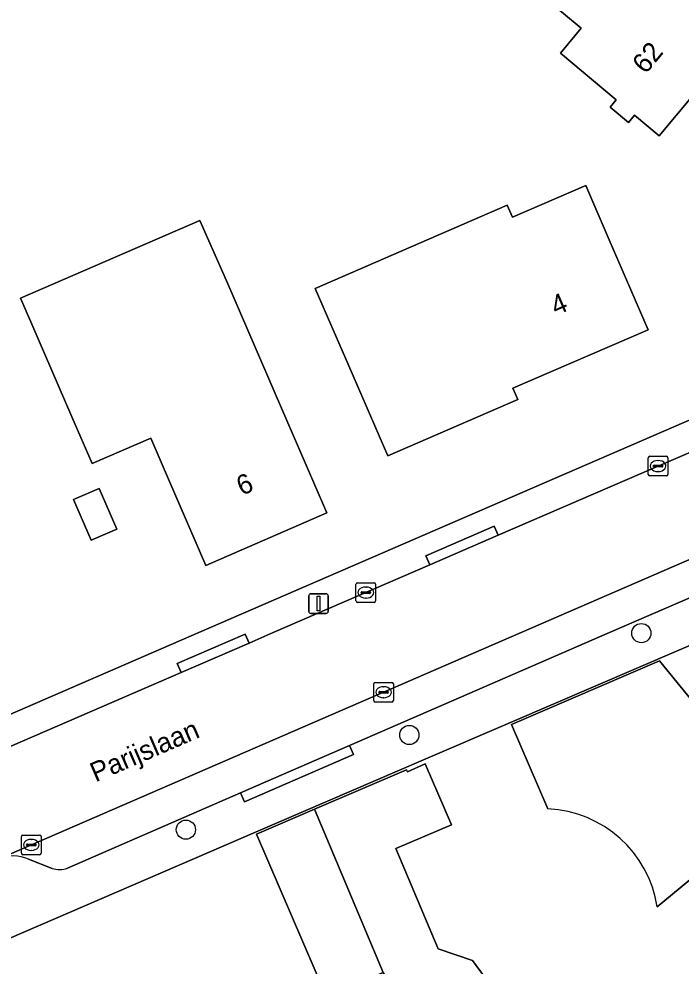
# Model space of a CAD drawing. Extents: x 157767 to 159172, y 387839 to 389425.
# Drawn here: x 158375.99 to 158409.75, y 388733 to 388781.29 of the extents above; entities that cross this region are included whole.
import ezdxf

# ---------------------------------------------------------------- set-up
doc = ezdxf.new("R2010")
doc.units = 0
for name, color, linetype in [('IMGEO_Boom', 7, 'Continuous'), ('IMGEO_Erf', 7, 'Continuous'), ('IMGEO_Kolk', 7, 'Continuous'), ('IMGEO_Lichtmast', 7, 'Continuous'), ('IMGEO_Muur', 7, 'Continuous'), ('IMGEO_Openbare_ruimte_label', 7, 'Continuous'), ('IMGEO_Pand', 7, 'Continuous'), ('IMGEO_Pand_nummerreeks', 7, 'Continuous'), ('IMGEO_Parkeervlak_open', 7, 'Continuous'), ('IMGEO_Rijbaan_lokaal_open', 7, 'Continuous'), ('IMGEO_Voetpad_open', 7, 'Continuous')]:
    doc.layers.add(name, color=color, linetype=linetype)

msp = doc.modelspace()

# ---------------------------------------------------------------- linework, layer by layer
at = {"layer": 'IMGEO_Boom'}
for centre in [(158407.729, 388749.975), (158395.897, 388744.782), (158384.502, 388739.956)]:
    msp.add_circle(centre, 0.489, dxfattribs=at)
at = {"layer": 'IMGEO_Erf'}
for points in [[(158406.212, 388793.608), (158408.408, 388791.777), (158412.249, 388788.576), (158409.986, 388785.861), (158413.115, 388783.253), (158410.928, 388780.63), (158412.184, 388779.583), (158408.642, 388775.335), (158407.385, 388776.383), (158407.074, 388776.01), (158406.136, 388776.792), (158406.449, 388777.166), (158403.603, 388779.538), (158404.665, 388780.811), (158401.06, 388783.816), (158403.319, 388786.526), (158401.544, 388788.006)], [(158404.893, 388772.796), (158406.091, 388770.029), (158408.077, 388765.44), (158401.182, 388762.456), (158401.429, 388761.886), (158394.796, 388759.015), (158392.81, 388763.604), (158391.102, 388767.551), (158400.893, 388771.789), (158401.157, 388771.179)], [(158385.209, 388771.002), (158386.632, 388767.786), (158389.704, 388760.69), (158391.69, 388756.101), (158385.518, 388753.429), (158383.665, 388757.711), (158382.71, 388759.918), (158379.721, 388758.624), (158378.69, 388761.006), (158376.646, 388765.728), (158376.074, 388767.049)], [(158380.072, 388757.35), (158380.972, 388755.27), (158379.667, 388754.705), (158378.767, 388756.785)], [(158391.666, 388731.431), (158388.101, 388739.717), (158391.066, 388740.993), (158395.753, 388743.01), (158395.797, 388742.909), (158396.705, 388743.304), (158398.055, 388740.201), (158395.204, 388738.999), (158397.361, 388733.881), (158399.114, 388733.289), (158401.566, 388729.948), (158398.023, 388727.011), (158394.569, 388732.68)]]:
    msp.add_lwpolyline(points, close=True, dxfattribs=at)
for points in [[(158374.478, 388745.378), (158385.155, 388750), (158412.685, 388761.917)], [(158413.985, 388750.982), (158401.063, 388745.421), (158396.616, 388743.508), (158388.055, 388739.824), (158373.111, 388733.393), (158366.03, 388730.346), (158364.388, 388729.639), (158363.134, 388726.354), (158393.066, 388663.816)], [(158402.961, 388741.013), (158401.109, 388745.315), (158408.65, 388748.56), (158411.142, 388745.521)], [(158411.657, 388738.6), (158408.539, 388736.014)]]:
    msp.add_lwpolyline(points, dxfattribs=at)
msp.add_arc((158402.692, 388735.102), 5.918, 8.8697, 87.3969, dxfattribs=at)
at = {"layer": 'IMGEO_Kolk'}
for p, q in [((158408.08, 388758.065), (158408.08, 388758.917)), ((158408.155, 388758.991), (158409.007, 388758.991)), ((158409.081, 388758.917), (158409.081, 388758.065)), ((158408.339, 388758.485), (158408.339, 388758.497)), ((158408.777, 388758.448), (158408.379, 388758.448)), ((158408.382, 388758.534), (158408.78, 388758.534)), ((158408.568, 388758.771), (158408.593, 388758.771)), ((158408.823, 388758.497), (158408.823, 388758.485)), ((158409.007, 388757.991), (158408.155, 388757.991)), ((158408.591, 388758.211), (158408.566, 388758.211)), ((158393.251, 388752.541), (158394.103, 388752.541)), ((158393.176, 388751.615), (158393.176, 388752.467)), ((158393.435, 388752.035), (158393.435, 388752.047)), ((158393.478, 388752.084), (158393.876, 388752.084)), ((158393.664, 388752.321), (158393.689, 388752.321)), ((158393.919, 388752.047), (158393.919, 388752.035)), ((158394.177, 388752.467), (158394.177, 388751.615)), ((158393.873, 388751.998), (158393.475, 388751.998)), ((158393.687, 388751.761), (158393.662, 388751.761)), ((158394.103, 388751.541), (158393.251, 388751.541)), ((158394.084, 388746.536), (158394.084, 388747.388)), ((158394.159, 388747.462), (158395.011, 388747.462)), ((158394.572, 388747.242), (158394.597, 388747.242)), ((158395.085, 388747.388), (158395.085, 388746.536)), ((158394.343, 388746.956), (158394.343, 388746.968)), ((158394.781, 388746.919), (158394.383, 388746.919)), ((158394.386, 388747.005), (158394.784, 388747.005)), ((158394.827, 388746.968), (158394.827, 388746.956)), ((158395.011, 388746.462), (158394.159, 388746.462)), ((158394.595, 388746.682), (158394.57, 388746.682)), ((158376.116, 388738.752), (158376.116, 388739.604)), ((158376.191, 388739.678), (158377.043, 388739.678)), ((158377.117, 388739.604), (158377.117, 388738.752)), ((158376.375, 388739.172), (158376.375, 388739.184)), ((158376.813, 388739.135), (158376.415, 388739.135)), ((158376.418, 388739.221), (158376.816, 388739.221)), ((158376.604, 388739.458), (158376.629, 388739.458)), ((158376.859, 388739.184), (158376.859, 388739.172)), ((158377.043, 388738.678), (158376.191, 388738.678)), ((158376.627, 388738.898), (158376.602, 388738.898))]:
    msp.add_line(p, q, dxfattribs=at)
for points in [[(158408.08, 388758.065), (158408.08, 388758.917)], [(158408.155, 388758.991), (158409.007, 388758.991)], [(158409.081, 388758.917), (158409.081, 388758.065)], [(158409.007, 388757.991), (158408.155, 388757.991)], [(158393.251, 388752.541), (158394.103, 388752.541)], [(158393.176, 388751.615), (158393.176, 388752.467)], [(158394.177, 388752.467), (158394.177, 388751.615)], [(158394.103, 388751.541), (158393.251, 388751.541)], [(158394.084, 388746.536), (158394.084, 388747.388)], [(158394.159, 388747.462), (158395.011, 388747.462)], [(158395.085, 388747.388), (158395.085, 388746.536)], [(158395.011, 388746.462), (158394.159, 388746.462)], [(158376.116, 388738.752), (158376.116, 388739.604)], [(158376.191, 388739.678), (158377.043, 388739.678)], [(158377.117, 388739.604), (158377.117, 388738.752)], [(158377.043, 388738.678), (158376.191, 388738.678)]]:
    msp.add_lwpolyline(points, dxfattribs=at)
for centre, radius, start, end in [((158408.157, 388758.915), 0.0765, 91.552, 178.448), ((158408.157, 388758.915), 0.0765, 91.552, 178.448), ((158409.005, 388758.915), 0.0765, 1.552, 88.448), ((158409.005, 388758.915), 0.0765, 1.552, 88.448), ((158408.379, 388758.494), 0.0403, 85.8775, 175.7526), ((158408.376, 388758.484), 0.0366, 178.938, 274.7102), ((158408.78, 388758.491), 0.043, 264.8664, 352.4533), ((158408.784, 388758.496), 0.0386, 1.7309, 96.639), ((158408.157, 388758.067), 0.0765, 181.552, 268.448), ((158408.157, 388758.067), 0.0765, 181.552, 268.448), ((158409.005, 388758.067), 0.0765, 271.552, 358.448), ((158409.005, 388758.067), 0.0765, 271.552, 358.448), ((158393.253, 388752.465), 0.0765, 91.552, 178.448), ((158393.253, 388752.465), 0.0765, 91.552, 178.448), ((158394.101, 388752.465), 0.0765, 1.552, 88.448), ((158394.101, 388752.465), 0.0765, 1.552, 88.448), ((158393.475, 388752.044), 0.0403, 85.8775, 175.7526), ((158393.472, 388752.034), 0.0366, 178.938, 274.7102), ((158393.876, 388752.041), 0.043, 264.8664, 352.4533), ((158393.88, 388752.046), 0.0386, 1.7309, 96.639), ((158393.253, 388751.617), 0.0765, 181.552, 268.448), ((158393.253, 388751.617), 0.0765, 181.552, 268.448), ((158394.101, 388751.617), 0.0765, 271.552, 358.448), ((158394.101, 388751.617), 0.0765, 271.552, 358.448), ((158394.161, 388747.386), 0.0765, 91.552, 178.448), ((158394.161, 388747.386), 0.0765, 91.552, 178.448), ((158395.009, 388747.386), 0.0765, 1.552, 88.448), ((158395.009, 388747.386), 0.0765, 1.552, 88.448), ((158394.383, 388746.965), 0.0403, 85.8775, 175.7526), ((158394.38, 388746.955), 0.0366, 178.938, 274.7102), ((158394.784, 388746.962), 0.043, 264.8664, 352.4533), ((158394.788, 388746.967), 0.0386, 1.7309, 96.639), ((158394.161, 388746.538), 0.0765, 181.552, 268.448), ((158394.161, 388746.538), 0.0765, 181.552, 268.448), ((158395.009, 388746.538), 0.0765, 271.552, 358.448), ((158395.009, 388746.538), 0.0765, 271.552, 358.448), ((158376.193, 388739.602), 0.0765, 91.552, 178.448), ((158376.193, 388739.602), 0.0765, 91.552, 178.448), ((158377.041, 388739.602), 0.0765, 1.552, 88.448), ((158377.041, 388739.602), 0.0765, 1.552, 88.448), ((158376.415, 388739.181), 0.0403, 85.8775, 175.7526), ((158376.412, 388739.171), 0.0366, 178.938, 274.7102), ((158376.816, 388739.178), 0.043, 264.8664, 352.4533), ((158376.82, 388739.183), 0.0386, 1.7309, 96.639), ((158376.193, 388738.754), 0.0765, 181.552, 268.448), ((158376.193, 388738.754), 0.0765, 181.552, 268.448), ((158377.041, 388738.754), 0.0765, 271.552, 358.448), ((158377.041, 388738.754), 0.0765, 271.552, 358.448)]:
    msp.add_arc(centre, radius, start, end, dxfattribs=at)
for centre, major_axis, ratio, start_param, end_param in [((158408.567, 388758.491), (-0.387, 0.002), 0.722429, 4.712389, 7.853982), ((158408.592, 388758.491), (-0.39, 0.002), 0.717154, 1.570796, 4.712389), ((158393.663, 388752.041), (-0.387, 0.002), 0.722429, 4.712389, 7.853982), ((158393.688, 388752.041), (-0.39, 0.002), 0.717154, 1.570796, 4.712389), ((158394.571, 388746.962), (-0.387, 0.002), 0.722429, 4.712389, 7.853982), ((158394.596, 388746.962), (-0.39, 0.002), 0.717154, 1.570796, 4.712389), ((158376.603, 388739.178), (-0.387, 0.002), 0.722429, 4.712389, 7.853982), ((158376.628, 388739.178), (-0.39, 0.002), 0.717154, 1.570796, 4.712389)]:
    msp.add_ellipse(centre, major_axis=major_axis, ratio=ratio, start_param=start_param, end_param=end_param, dxfattribs=at)
at = {"layer": 'IMGEO_Lichtmast'}
for p, q in [((158390.768, 388751.078), (158390.768, 388751.878)), ((158390.768, 388751.878), (158390.768, 388751.078)), ((158390.868, 388751.978), (158391.658, 388751.978)), ((158391.658, 388751.978), (158390.868, 388751.978)), ((158391.758, 388751.878), (158391.758, 388751.078)), ((158391.758, 388751.078), (158391.758, 388751.878)), ((158391.658, 388750.978), (158390.868, 388750.978)), ((158390.868, 388750.978), (158391.658, 388750.978))]:
    msp.add_line(p, q, dxfattribs=at)
msp.add_lwpolyline([(158391.188, 388751.853), (158391.338, 388751.853), (158391.338, 388751.103), (158391.188, 388751.103), (158391.188, 388751.853)], dxfattribs=at)
for centre, start, end in [((158390.868, 388751.878), 90, 180), ((158390.868, 388751.878), 90, 180), ((158391.658, 388751.878), 0, 90), ((158391.658, 388751.878), 360, 90), ((158390.868, 388751.078), 180, 270), ((158390.868, 388751.078), 180, 270), ((158391.658, 388751.078), 270, 0), ((158391.658, 388751.078), 270, 0)]:
    msp.add_arc(centre, 0.1, start, end, dxfattribs=at)
at = {"layer": 'IMGEO_Muur'}
for points in [[(158396.616, 388743.508), (158401.063, 388745.421)], [(158373.111, 388733.393), (158388.055, 388739.824)]]:
    msp.add_lwpolyline(points, dxfattribs=at)
at = {"layer": 'IMGEO_Pand'}
for points in [[(158408.408, 388791.777), (158406.212, 388793.608), (158401.544, 388788.006), (158403.319, 388786.526), (158401.06, 388783.816), (158404.665, 388780.811), (158403.603, 388779.538), (158406.449, 388777.166), (158406.136, 388776.792), (158407.074, 388776.01), (158407.385, 388776.383), (158408.642, 388775.335), (158412.184, 388779.583), (158410.928, 388780.63), (158413.115, 388783.253), (158409.986, 388785.861), (158412.249, 388788.576)], [(158406.091, 388770.029), (158404.893, 388772.796), (158401.157, 388771.179), (158400.893, 388771.789), (158391.102, 388767.551), (158392.81, 388763.604), (158394.796, 388759.015), (158401.429, 388761.886), (158401.182, 388762.456), (158408.077, 388765.44)], [(158386.632, 388767.786), (158385.209, 388771.002), (158376.074, 388767.049), (158376.646, 388765.728), (158378.69, 388761.006), (158379.721, 388758.624), (158382.71, 388759.918), (158383.665, 388757.711), (158385.518, 388753.429), (158391.69, 388756.101), (158389.704, 388760.69)], [(158378.767, 388756.785), (158379.667, 388754.705), (158380.972, 388755.27), (158380.072, 388757.35)], [(158396.705, 388743.304), (158395.797, 388742.909), (158395.753, 388743.01), (158391.066, 388740.993), (158394.569, 388732.68), (158398.023, 388727.011), (158401.566, 388729.948), (158399.114, 388733.289), (158397.361, 388733.881), (158395.204, 388738.999), (158398.055, 388740.201)], [(158391.066, 388740.993), (158388.101, 388739.717), (158391.666, 388731.431), (158394.569, 388732.68)]]:
    msp.add_lwpolyline(points, close=True, dxfattribs=at)
msp.add_lwpolyline([(158408.539, 388736.014), (158411.657, 388738.6), (158418.636, 388744.333), (158415.038, 388748.718), (158411.142, 388745.521), (158408.65, 388748.56), (158401.109, 388745.315), (158402.961, 388741.013)], dxfattribs=at)
msp.add_arc((158402.692, 388735.102), 5.918, 8.8697, 87.3969, dxfattribs=at)
at = {"layer": 'IMGEO_Parkeervlak_open'}
for points in [[(158412.348, 388754.656), (158401.598, 388750), (158374.962, 388738.463)], [(158378.463, 388737.99), (158387.29, 388741.825), (158392.843, 388744.237), (158406.107, 388750), (158410.361, 388751.848)], [(158376.479, 388738.454), (158377.682, 388737.977)]]:
    msp.add_lwpolyline(points, dxfattribs=at)
for centre, radius, start, end in [((158375.71, 388736.699), 1.916, 66.3442, 112.976), ((158378.051, 388739.258), 1.333, 253.9159, 287.9914)]:
    msp.add_arc(centre, radius, start, end, dxfattribs=at)
at = {"layer": 'IMGEO_Rijbaan_lokaal_open'}
for points in [[(158413.307, 388760.529), (158408.621, 388758.511), (158400.423, 388754.963), (158396.938, 388753.454), (158388.957, 388750), (158387.724, 388749.466), (158384.255, 388747.965), (158375.026, 388743.97)], [(158374.322, 388738.192), (158374.962, 388738.463), (158401.598, 388750), (158412.348, 388754.656)]]:
    msp.add_lwpolyline(points, dxfattribs=at)
at = {"layer": 'IMGEO_Voetpad_open'}
for points in [[(158408.621, 388758.511), (158413.307, 388760.529), (158412.685, 388761.917), (158385.155, 388750), (158374.478, 388745.378)], [(158352.834, 388760.853), (158357.51, 388750), (158363.182, 388736.836), (158366.03, 388730.346), (158373.111, 388733.393), (158388.055, 388739.824), (158396.616, 388743.508), (158401.063, 388745.421), (158413.985, 388750.982), (158412.348, 388754.656)], [(158375.026, 388743.97), (158384.255, 388747.965), (158384.057, 388748.423), (158387.526, 388749.924), (158387.724, 388749.466), (158388.957, 388750), (158396.938, 388753.454), (158396.74, 388753.912), (158400.225, 388755.421), (158400.423, 388754.963), (158408.621, 388758.511)], [(158410.361, 388751.848), (158406.107, 388750), (158392.843, 388744.237), (158393.042, 388743.779), (158387.489, 388741.367), (158387.29, 388741.825), (158378.463, 388737.99)], [(158377.682, 388737.977), (158376.479, 388738.454)]]:
    msp.add_lwpolyline(points, dxfattribs=at)
for points in [[(158396.938, 388753.454), (158400.423, 388754.963), (158400.225, 388755.421), (158396.74, 388753.912)], [(158387.724, 388749.466), (158387.526, 388749.924), (158384.057, 388748.423), (158384.255, 388747.965)], [(158387.29, 388741.825), (158387.489, 388741.367), (158393.042, 388743.779), (158392.843, 388744.237)]]:
    msp.add_lwpolyline(points, close=True, dxfattribs=at)
for centre, radius, start, end in [((158375.71, 388736.699), 1.916, 66.3442, 112.976), ((158378.051, 388739.258), 1.333, 253.9159, 287.9914)]:
    msp.add_arc(centre, radius, start, end, dxfattribs=at)

# ---------------------------------------------------------------- texts
at = {"layer": 'IMGEO_Openbare_ruimte_label'}
msp.add_text('Parijslaan', height=1, rotation=23.3866, dxfattribs=at).set_placement((158379.891, 388742.359))
at = {"layer": 'IMGEO_Pand_nummerreeks'}
for s, rotation, p in [('62', 50.1785, (158407.947, 388778.436)), ('4', 23.4019, (158403.376, 388766.151)), ('6', 23.4111, (158387.351, 388756.968))]:
    msp.add_text(s, height=1, rotation=rotation, dxfattribs=at).set_placement(p)

doc.saveas('drawing.dxf')
